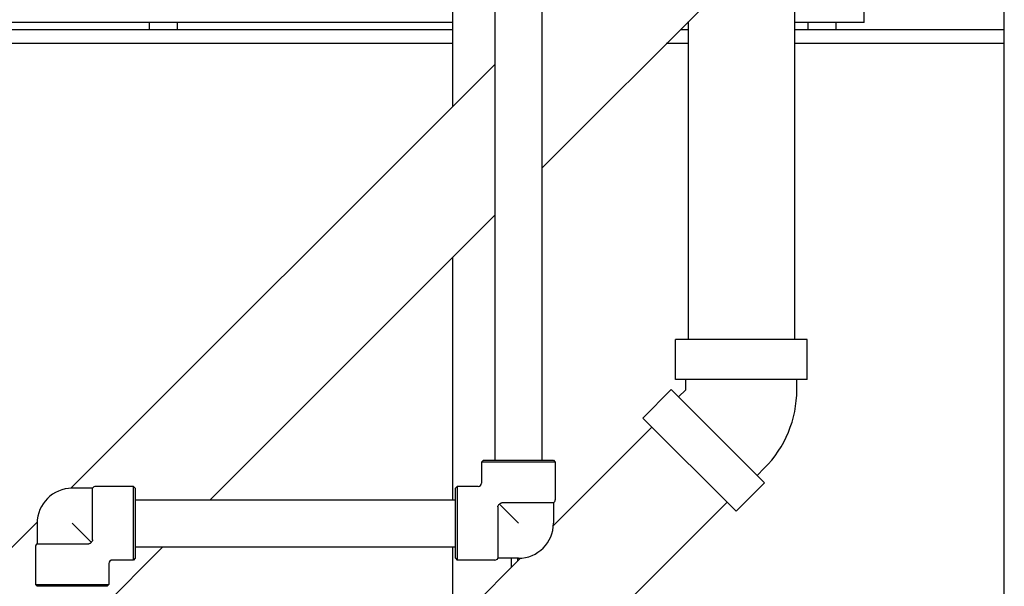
# Model space of a CAD drawing. Header units: inches. Extents: x 24 to 1128, y -69 to 748.
# Tile 319 of 656: x 479 to 496, y 639 to 649. Entities that reach past the tile are written whole.
import ezdxf

# ---------------------------------------------------------------- set-up
doc = ezdxf.new("R2010")
doc.units = ezdxf.units.IN
doc.header["$LTSCALE"] = 32
doc.header["$MEASUREMENT"] = 0
doc.layers.add('Dimension (ANSI)', color=7, linetype='Continuous', lineweight=25)
doc.layers.add('Visible (ANSI)', color=7, linetype='Continuous', lineweight=30)
doc.styles.add('Note Text (ANSI)', font='tahoma.ttf')
doc.dimstyles.new('SB Fraction-16 (ANSI)', dxfattribs={"dimscale": 32, "dimtxt": 0.125, "dimasz": 0.098425, "dimexe": 0.125, "dimexo": 0.0625, "dimgap": 0.031496, "dimtad": 0, "dimtih": 1, "dimtoh": 1, "dimdec": 4, "dimrnd": 1e-08, "dimzin": 0, "dimdsep": 46, "dimlunit": 5, "dimtxsty": 'Note Text (ANSI)', "dimcen": 0.09, "dimdle": 0.393701, "dimclrd": 256, "dimclre": 256, "dimclrt": 256, "dimadec": 0, "dimazin": 3, "dimtfac": 0.96, "dimtofl": 0, "dimtmove": 0, "dimatfit": 3, "dimfxl": 1, "dimfrac": 2, "dimtolj": 1, "dimtzin": 12, "dimlwd": -1, "dimlwe": -1, "dimarcsym": 0})

# ---------------------------------------------------------------- blocks, each defined once
blk = doc.blocks.new('*D18')
at = {"layer": 'Defpoints', "color": 0, "transparency": 16777216}
for p in [(496.281, 687.669), (344.474, 549.669), (496.281, 549.669)]:
    blk.add_point(p, dxfattribs=at)
at = {"layer": 'Dimension (ANSI)', "transparency": 16777216}
for p, q in [((494.281, 687.669), (340.474, 687.669)), ((344.474, 684.519), (344.474, 621.768)), ((344.474, 552.818), (344.474, 615.569)), ((494.281, 549.669), (340.474, 549.669))]:
    blk.add_line(p, q, dxfattribs=at)
for points in [[(343.949, 684.519), (344.999, 684.519), (344.474, 687.669)], [(343.949, 552.818), (344.999, 552.818), (344.474, 549.669)]]:
    blk.add_solid(points, dxfattribs=at)
at = {"layer": 'Dimension (ANSI)', "transparency": 16777216, "insert": (340.372, 620.76), "char_height": 4, "attachment_point": 1, "style": 'Note Text (ANSI)'}
blk.add_mtext('\\A1;138', dxfattribs=at)

msp = doc.modelspace()

# ---------------------------------------------------------------- linework, layer by layer
at = {"layer": 'Visible (ANSI)'}
for p, q in [((496.28063, 549.66853), (496.28063, 687.66853)), ((487.19159, 676.59815), (487.19159, 640.98303)), ((488.03159, 676.59815), (488.03159, 640.98303)), ((486.43909, 647.29379), (486.43909, 657.44779)), ((492.53909, 651.11438), (492.53909, 643.14073)), ((488.03159, 646.19929), (491.33453, 649.50223)), ((493.78063, 648.79353), (493.78063, 649.04353)), ((486.43909, 648.79353), (468.78063, 648.79353)), ((481.03063, 648.66853), (481.03063, 648.79353)), ((481.53063, 648.66853), (481.53063, 648.79353)), ((490.63909, 648.79353), (490.62583, 648.79353)), ((490.63909, 648.80679), (490.63909, 643.14073)), ((493.78063, 648.79353), (492.53909, 648.79353)), ((492.78063, 648.66853), (492.78063, 648.79353)), ((493.28063, 648.66853), (493.28063, 648.79353)), ((457.15563, 648.66853), (486.43909, 648.66853)), ((490.50083, 648.66853), (490.63909, 648.66853)), ((492.53909, 648.66853), (496.28063, 648.66853)), ((486.43909, 648.41853), (457.15563, 648.41853)), ((490.63909, 648.41853), (490.25083, 648.41853)), ((496.28063, 648.41853), (492.53909, 648.41853)), ((479.62793, 640.48263), (487.19159, 648.04629)), ((482.11033, 640.27803), (487.19159, 645.35929)), ((486.43909, 640.27803), (486.43909, 644.60679)), ((492.76459, 643.14073), (490.41359, 643.14073)), ((490.41359, 642.42273), (490.41359, 643.14073)), ((492.76459, 642.42273), (492.76459, 643.14073)), ((492.76459, 642.42273), (490.41359, 642.42273)), ((490.59909, 642.2408), (490.59909, 642.42273)), ((492.57909, 642.2408), (492.57909, 642.42273)), ((490.33928, 642.24333), (489.83158, 641.73563)), ((490.33928, 642.24333), (492.00169, 640.58092)), ((490.59909, 642.2408), (490.47045, 642.11216)), ((489.83158, 641.73563), (491.49399, 640.07322)), ((489.99103, 641.57617), (488.23547, 639.82061)), ((486.98659, 640.98303), (486.95534, 640.95178)), ((488.26784, 640.95178), (486.95534, 640.95178)), ((486.95534, 640.95178), (486.95534, 640.57678)), ((486.98659, 640.98303), (488.23659, 640.98303)), ((488.23659, 640.98303), (488.26784, 640.95178)), ((488.26784, 640.95178), (488.26784, 640.27753)), ((491.99916, 640.84073), (491.87052, 640.71209)), ((480.0157, 640.48303), (479.65033, 640.48303)), ((480.0157, 639.5616), (480.0157, 640.48303)), ((480.74408, 640.51428), (480.06983, 640.51428)), ((480.74408, 639.20178), (480.74408, 640.51428)), ((480.77533, 640.48303), (480.74408, 640.51428)), ((480.77533, 640.48303), (480.77533, 639.23303)), ((486.48659, 640.48303), (486.51784, 640.51428)), ((486.48659, 639.23303), (486.48659, 640.48303)), ((486.51784, 640.51428), (486.51784, 639.20178)), ((486.89284, 640.51428), (486.51784, 640.51428)), ((492.00169, 640.58092), (491.49399, 640.07322)), ((480.77533, 640.27803), (486.48659, 640.27803)), ((491.33453, 640.23267), (486.64995, 635.54809)), ((487.24622, 640.15446), (487.24622, 639.23303)), ((487.61159, 639.85803), (487.27221, 640.19741)), ((488.23659, 640.2234), (487.31517, 640.2234)), ((488.23659, 640.2234), (488.23659, 639.85803)), ((475.59689, 636.45159), (479.02573, 639.88043)), ((479.02533, 639.85803), (479.02533, 639.49266)), ((479.98971, 639.51865), (479.65033, 639.85803)), ((478.99408, 639.43853), (478.99408, 638.76428)), ((479.02533, 639.49266), (479.94676, 639.49266)), ((480.07033, 638.23803), (481.27033, 639.43803)), ((480.77533, 639.43803), (486.48659, 639.43803)), ((486.43909, 638.02424), (486.43909, 639.43803)), ((487.64901, 639.23415), (485.30645, 636.89159)), ((480.30658, 639.13928), (480.30658, 638.76428)), ((480.74408, 639.20178), (480.36908, 639.20178)), ((480.77533, 639.23303), (480.74408, 639.20178)), ((486.48659, 639.23303), (486.51784, 639.20178)), ((487.19209, 639.20178), (486.51784, 639.20178)), ((487.61159, 639.23303), (487.24622, 639.23303)), ((487.48909, 639.07424), (487.48909, 639.23303)), ((487.59409, 639.23303), (487.59409, 639.17924)), ((478.99408, 638.76428), (480.30658, 638.76428)), ((479.02533, 638.73303), (478.99408, 638.76428)), ((480.27533, 638.73303), (479.02533, 638.73303)), ((480.27533, 638.73303), (480.30658, 638.76428))]:
    msp.add_line(p, q, dxfattribs=at)
for centre, radius, start, end in [((490.59909, 642.2408), 1.98, 315, 0), ((479.65033, 639.85803), 0.625, 90, 180), ((480.06983, 640.45178), 0.0625, 90, 150), ((486.89284, 640.57678), 0.0625, 270, 0), ((488.20534, 640.27753), 0.0625, 300, 0), ((487.61159, 639.85803), 0.625, 270, 0), ((479.05658, 639.43853), 0.0625, 120, 180), ((480.36908, 639.13928), 0.0625, 90, 180), ((487.19209, 639.26428), 0.0625, 270, 330)]:
    msp.add_arc(centre, radius, start, end, dxfattribs=at)
for points, knots in [([(487.24622, 640.15446), (487.24622, 640.15758), (487.24658, 640.16067), (487.24802, 640.16668), (487.24907, 640.16955), (487.25259, 640.17665), (487.25541, 640.18056), (487.2621, 640.18828), (487.26689, 640.19303), (487.27221, 640.19741)], [-0.251093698, -0.251093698, -0.251093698, -0.251093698, -0.216806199, -0.216806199, -0.183024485, -0.183024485, -0.13062137, -0.13062137, -0.074070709, -0.074070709, -0.074070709, -0.074070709]), ([(487.27221, 640.19741), (487.27305, 640.19842), (487.27389, 640.19942), (487.27814, 640.20424), (487.28216, 640.2083), (487.28981, 640.21477), (487.29374, 640.21751), (487.3047, 640.22267), (487.31056, 640.2234), (487.31517, 640.2234)], [-0.100035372, -0.100035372, -0.100035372, -0.100035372, -0.093175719, -0.093175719, -0.06597253, -0.06597253, -0.039834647, -0.039834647, 0, 0, 0, 0]), ([(479.98971, 639.51865), (479.98888, 639.51764), (479.98803, 639.51664), (479.98378, 639.51182), (479.97976, 639.50776), (479.97212, 639.50129), (479.96819, 639.49855), (479.95722, 639.49339), (479.95136, 639.49266), (479.94676, 639.49266)], [-0.100035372, -0.100035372, -0.100035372, -0.100035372, -0.093175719, -0.093175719, -0.06597253, -0.06597253, -0.039834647, -0.039834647, 0, 0, 0, 0]), ([(480.0157, 639.5616), (480.0157, 639.55848), (480.01535, 639.55539), (480.0139, 639.54938), (480.01285, 639.54651), (480.00933, 639.53941), (480.00651, 639.5355), (479.99982, 639.52778), (479.99503, 639.52303), (479.98971, 639.51865)], [-0.251093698, -0.251093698, -0.251093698, -0.251093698, -0.216806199, -0.216806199, -0.183024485, -0.183024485, -0.13062137, -0.13062137, -0.074070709, -0.074070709, -0.074070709, -0.074070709])]:
    msp.add_open_spline(points, degree=3, knots=knots, dxfattribs=at)

# ---------------------------------------------------------------- dimensions: what is measured, and where the dimension line sits
at = {"layer": 'Dimension (ANSI)'}
dim = msp.add_linear_dim(base=(344.47435, 549.66853), p1=(496.28063, 687.66853), p2=(496.28063, 549.66853), angle=90, dimstyle='SB Fraction-16 (ANSI)', override={"dimgap": 0.031496, "dimdec": 4, "dimtol": 0, "dimlim": 0, "dimtp": 0, "dimtm": 0, "dimtdec": 2, "dimatfit": 1}, dxfattribs=at)
dim.commit()
dim.dimension.update_dxf_attribs({"geometry": '*D18', "text_midpoint": (344.47435, 618.66853), "dimtype": 160})

doc.saveas('drawing.dxf')
